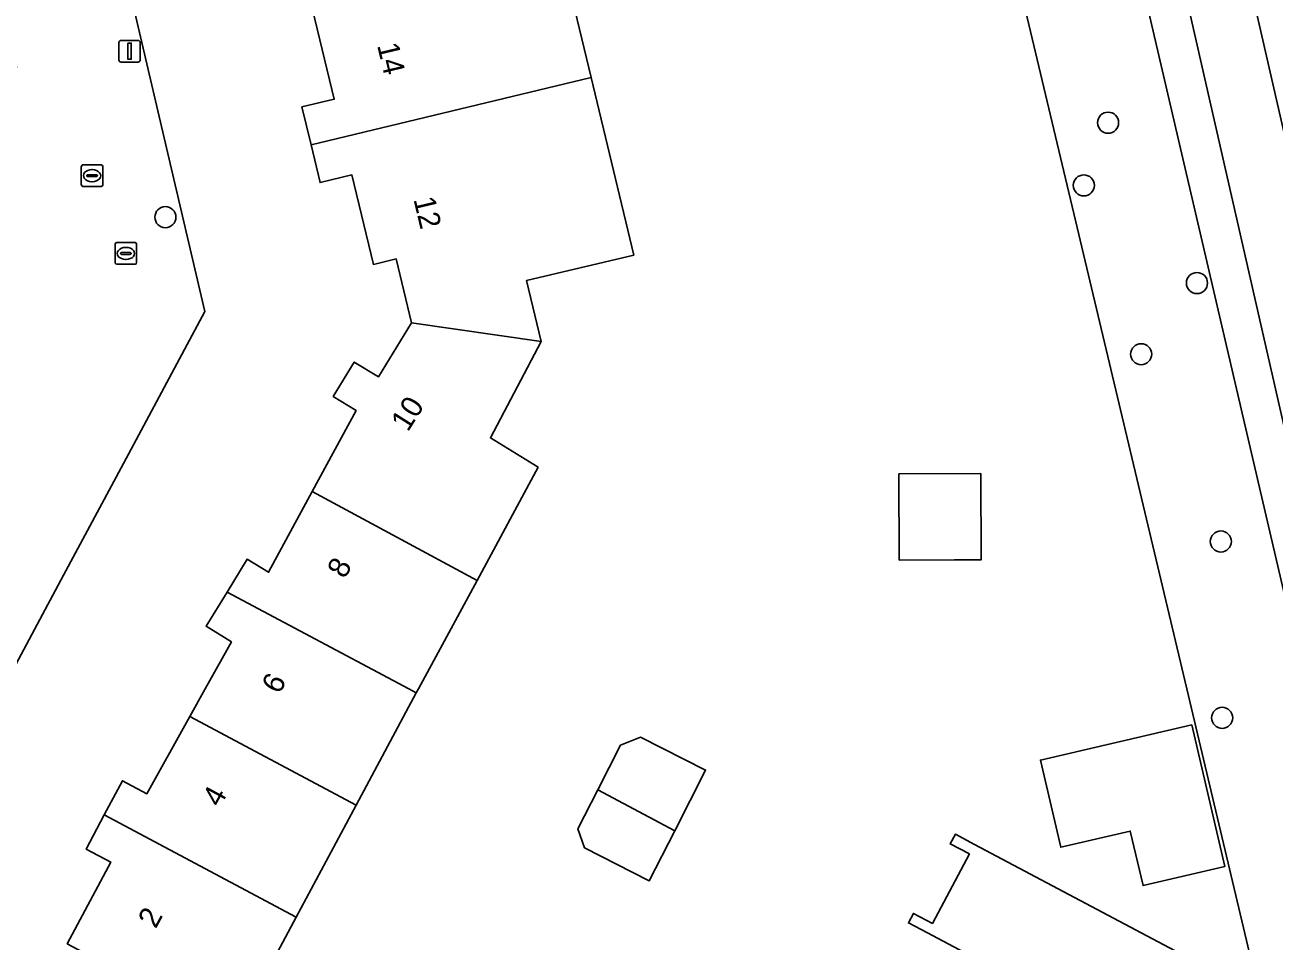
# Model space of a CAD drawing. Extents: x 158455 to 159797, y 387218 to 388672.
# Drawn here: x 159511.7 to 159569.7, y 388488.3 to 388530.8 of the extents above; entities that cross this region are included whole.
import ezdxf

# ---------------------------------------------------------------- set-up
doc = ezdxf.new("R2010")
doc.units = 0
for name, color, linetype in [('IMGEO_Berm_groen', 7, 'Continuous'), ('IMGEO_Boom', 7, 'Continuous'), ('IMGEO_Erf', 7, 'Continuous'), ('IMGEO_Fietspad_gesloten', 7, 'Continuous'), ('IMGEO_Groenvoorziening', 7, 'Continuous'), ('IMGEO_Kolk', 7, 'Continuous'), ('IMGEO_Lichtmast', 7, 'Continuous'), ('IMGEO_Pand', 7, 'Continuous'), ('IMGEO_Pand_nummerreeks', 7, 'Continuous'), ('IMGEO_Rioolput', 7, 'Continuous'), ('IMGEO_Woonerf_open', 7, 'Continuous')]:
    doc.layers.add(name, color=color, linetype=linetype)

msp = doc.modelspace()

# ---------------------------------------------------------------- linework, layer by layer
at = {"layer": 'IMGEO_Berm_groen'}
msp.add_lwpolyline([(159563.842, 388539.72), (159553.487, 388585.086), (159546.89, 388612.423), (159538.062, 388647.429), (159535.246, 388646.899), (159534.584, 388649.536), (159537.239, 388650.224), (159536.951, 388651.229), (159531.946, 388651.632), (159531.23, 388642.74), (159538.684, 388639.396), (159571.193, 388499.78), (159580.592, 388458.02), (159588.475, 388424.238), (159589.805, 388424.537), (159589.184, 388427.319), (159580.907, 388464.162), (159572.396, 388502.18)], close=True, dxfattribs=at)
msp.add_lwpolyline([(159540.353, 388651.012), (159540.613, 388649.965), (159543.561, 388650.659), (159545.401, 388643.434), (159542.421, 388642.689), (159552.559, 388601.898), (159557.037, 388583.035), (159566.795, 388540.309), (159575.397, 388502.7), (159583.872, 388464.675), (159592.151, 388427.82), (159600.671, 388389.772), (159609.203, 388351.755), (159623.05, 388290.6), (159623.775, 388287.49), (159625.27, 388281.24), (159627.393, 388273.129), (159629.279, 388267.172), (159629.492, 388266.323)], dxfattribs=at)
at = {"layer": 'IMGEO_Boom'}
for centre in [(159561.95, 388526.272), (159560.822, 388523.363), (159518.225, 388521.888), (159566.071, 388518.831), (159563.482, 388515.53), (159567.18, 388506.839), (159567.24, 388498.658)]:
    msp.add_circle(centre, 0.489, dxfattribs=at)
at = {"layer": 'IMGEO_Erf'}
for points in [[(159569.503, 388483.569), (159565.597, 388500), (159560.354, 388522.052), (159552.861, 388553.585), (159532.425, 388548.729), (159532.802, 388547.159), (159533.916, 388547.427), (159535.633, 388540.274), (159535.136, 388540.155), (159536.546, 388534.283), (159537.966, 388528.37), (159539.944, 388520.13), (159534.978, 388518.943), (159535.655, 388516.122), (159533.299, 388511.644), (159535.514, 388510.287), (159532.679, 388505.035), (159529.961, 388500), (159529.86, 388499.812), (159527.078, 388494.61), (159524.295, 388489.407), (159521.427, 388484.045)], [(159515.238, 388538.074), (159520.049, 388517.516), (159516.278, 388510.461), (159513.506, 388505.276), (159510.685, 388500)], [(159513.672, 388488.174), (159515.688, 388491.962), (159514.544, 388492.571), (159515.388, 388494.155), (159516.233, 388495.742), (159517.371, 388495.136), (159519.363, 388498.722), (159520.073, 388500), (159521.286, 388502.183), (159520.109, 388502.905), (159521.082, 388504.492), (159522.017, 388506.018), (159523.01, 388505.409), (159525.039, 388509.166), (159527.068, 388512.922), (159526.01, 388513.57), (159526.986, 388515.163), (159528.106, 388514.476), (159529.643, 388516.984), (159528.931, 388519.948), (159527.873, 388519.694), (159526.876, 388523.847), (159525.4, 388523.492), (159524.978, 388525.248), (159524.557, 388527.003), (159526.053, 388527.362), (159525.054, 388531.524)]]:
    msp.add_lwpolyline(points, dxfattribs=at)
for points in [[(159556.043, 388509.99), (159556.062, 388505.992), (159554.822, 388505.986), (159552.262, 388505.975), (159552.244, 388509.972)], [(159558.812, 388496.699), (159565.829, 388498.332), (159567.361, 388491.754), (159563.569, 388490.871), (159562.979, 388493.406), (159559.754, 388492.655)], [(159538.281, 388495.323), (159539.337, 388497.397), (159540.268, 388497.762), (159543.276, 388496.231), (159541.846, 388493.422), (159540.664, 388491.1), (159537.656, 388492.632), (159537.36, 388493.512)], [(159555.514, 388492.343), (159554.63, 388492.811), (159554.864, 388493.253), (159555.748, 388492.785), (159565.82, 388487.446), (159563.642, 388483.337), (159553.57, 388488.676), (159552.686, 388489.145), (159552.921, 388489.586), (159553.804, 388489.118)]]:
    msp.add_lwpolyline(points, close=True, dxfattribs=at)
at = {"layer": 'IMGEO_Fietspad_gesloten'}
for points in [[(159633.886, 388260.246), (159633.908, 388260.603), (159633.389, 388263.756), (159630.357, 388262.993), (159629.492, 388266.323), (159629.279, 388267.172), (159627.393, 388273.129), (159625.27, 388281.24), (159623.775, 388287.49), (159623.05, 388290.6), (159609.203, 388351.755), (159600.671, 388389.772), (159592.151, 388427.82), (159583.872, 388464.675), (159575.397, 388502.7), (159566.795, 388540.309), (159557.037, 388583.035), (159552.559, 388601.898), (159542.421, 388642.689), (159540.613, 388649.965), (159540.353, 388651.012), (159539.53, 388654.351), (159543.874, 388655.358), (159542.595, 388658.557)], [(159536.69, 388652.52), (159536.951, 388651.229), (159537.239, 388650.224), (159538.062, 388647.429), (159546.89, 388612.423), (159553.487, 388585.086), (159563.842, 388539.72), (159572.396, 388502.18), (159580.907, 388464.162), (159589.184, 388427.319), (159589.805, 388424.537), (159589.968, 388423.808), (159597.639, 388389.444), (159606.254, 388351.186), (159620.082, 388290.065), (159621.116, 388285.526), (159622.272, 388280.842), (159624.224, 388273.238), (159624.796, 388271.174), (159625.874, 388267.279), (159627.284, 388261.472), (159627.344, 388261.025)]]:
    msp.add_lwpolyline(points, dxfattribs=at)
at = {"layer": 'IMGEO_Groenvoorziening'}
for points in [[(159571.193, 388499.78), (159538.684, 388639.396)], [(159543.844, 388591.532), (159552.586, 388554.742), (159552.861, 388553.585), (159560.354, 388522.052), (159565.597, 388500), (159569.503, 388483.569)]]:
    msp.add_lwpolyline(points, dxfattribs=at)
at = {"layer": 'IMGEO_Kolk'}
for p, q in [((159515.89, 388519.781), (159515.89, 388520.633)), ((159515.965, 388520.707), (159516.817, 388520.707)), ((159516.891, 388520.633), (159516.891, 388519.781)), ((159516.149, 388520.201), (159516.149, 388520.213)), ((159516.587, 388520.164), (159516.189, 388520.164)), ((159516.192, 388520.25), (159516.59, 388520.25)), ((159516.378, 388520.487), (159516.403, 388520.487)), ((159516.633, 388520.213), (159516.633, 388520.201)), ((159516.817, 388519.707), (159515.965, 388519.707)), ((159516.401, 388519.927), (159516.376, 388519.927))]:
    msp.add_line(p, q, dxfattribs=at)
for points in [[(159515.89, 388519.781), (159515.89, 388520.633)], [(159515.965, 388520.707), (159516.817, 388520.707)], [(159516.891, 388520.633), (159516.891, 388519.781)], [(159516.817, 388519.707), (159515.965, 388519.707)]]:
    msp.add_lwpolyline(points, dxfattribs=at)
for centre, radius, start, end in [((159515.967, 388520.631), 0.0765, 91.55205, 178.44795), ((159515.967, 388520.631), 0.0765, 91.55205, 178.44795), ((159516.815, 388520.631), 0.0765, 1.55205, 88.44795), ((159516.815, 388520.631), 0.0765, 1.55205, 88.44795), ((159516.189, 388520.21), 0.0403, 85.87752, 175.75265), ((159516.186, 388520.2), 0.0366, 178.93798, 274.71019), ((159516.59, 388520.207), 0.043, 264.86636, 352.45326), ((159516.594, 388520.212), 0.0386, 1.73085, 96.63898), ((159515.967, 388519.783), 0.0765, 181.55205, 268.44795), ((159515.967, 388519.783), 0.0765, 181.55205, 268.44795), ((159516.815, 388519.783), 0.0765, 271.55205, 358.44795), ((159516.815, 388519.783), 0.0765, 271.55205, 358.44795)]:
    msp.add_arc(centre, radius, start, end, dxfattribs=at)
for centre, major_axis, ratio, start_param, end_param in [((159516.377, 388520.207), (-0.387, 0.002), 0.722429, 4.712389, 7.853982), ((159516.402, 388520.207), (-0.39, 0.002), 0.717154, 1.570796, 4.712389)]:
    msp.add_ellipse(centre, major_axis=major_axis, ratio=ratio, start_param=start_param, end_param=end_param, dxfattribs=at)
at = {"layer": 'IMGEO_Lichtmast'}
for p, q in [((159516.067, 388529.188), (159516.067, 388529.988)), ((159516.067, 388529.988), (159516.067, 388529.188)), ((159516.167, 388530.088), (159516.957, 388530.088)), ((159516.957, 388530.088), (159516.167, 388530.088)), ((159517.057, 388529.988), (159517.057, 388529.188)), ((159517.057, 388529.188), (159517.057, 388529.988)), ((159516.957, 388529.088), (159516.167, 388529.088)), ((159516.167, 388529.088), (159516.957, 388529.088))]:
    msp.add_line(p, q, dxfattribs=at)
msp.add_lwpolyline([(159516.487, 388529.963), (159516.637, 388529.963), (159516.637, 388529.213), (159516.487, 388529.213), (159516.487, 388529.963)], dxfattribs=at)
for centre, start, end in [((159516.167, 388529.988), 90, 180), ((159516.167, 388529.988), 90, 180), ((159516.957, 388529.988), 0, 90), ((159516.957, 388529.988), 360, 90), ((159516.167, 388529.188), 180, 270), ((159516.167, 388529.188), 180, 270), ((159516.957, 388529.188), 270, 0), ((159516.957, 388529.188), 270, 0)]:
    msp.add_arc(centre, 0.1, start, end, dxfattribs=at)
at = {"layer": 'IMGEO_Pand'}
for points in [[(159536.546, 388534.283), (159525.054, 388531.524), (159526.053, 388527.362), (159524.557, 388527.003), (159524.978, 388525.248), (159537.966, 388528.37)], [(159529.643, 388516.984), (159535.655, 388516.122), (159534.978, 388518.943), (159539.944, 388520.13), (159537.966, 388528.37), (159524.978, 388525.248), (159525.4, 388523.492), (159526.876, 388523.847), (159527.873, 388519.694), (159528.931, 388519.948)], [(159532.679, 388505.035), (159535.514, 388510.287), (159533.299, 388511.644), (159535.655, 388516.122), (159529.643, 388516.984), (159528.106, 388514.476), (159526.986, 388515.163), (159526.01, 388513.57), (159527.068, 388512.922), (159525.039, 388509.166)], [(159554.822, 388505.986), (159556.062, 388505.992), (159556.043, 388509.99), (159552.244, 388509.972), (159552.262, 388505.975)], [(159529.86, 388499.812), (159529.961, 388500), (159532.679, 388505.035), (159525.039, 388509.166), (159523.01, 388505.409), (159522.017, 388506.018), (159521.082, 388504.492), (159529.508, 388500)], [(159529.86, 388499.812), (159529.508, 388500), (159521.082, 388504.492), (159520.109, 388502.905), (159521.286, 388502.183), (159520.073, 388500), (159519.363, 388498.722), (159527.078, 388494.61)], [(159519.363, 388498.722), (159517.371, 388495.136), (159516.233, 388495.742), (159515.388, 388494.155), (159524.295, 388489.407), (159527.078, 388494.61)], [(159559.754, 388492.655), (159562.979, 388493.406), (159563.569, 388490.871), (159567.361, 388491.754), (159565.829, 388498.332), (159558.812, 388496.699)], [(159543.276, 388496.231), (159540.268, 388497.762), (159539.337, 388497.397), (159538.281, 388495.323), (159541.846, 388493.422)], [(159541.846, 388493.422), (159538.281, 388495.323), (159537.36, 388493.512), (159537.656, 388492.632), (159540.664, 388491.1)], [(159524.295, 388489.407), (159515.388, 388494.155), (159514.544, 388492.571), (159515.688, 388491.962), (159513.672, 388488.174), (159518.086, 388485.824), (159521.427, 388484.045)], [(159555.514, 388492.343), (159553.804, 388489.118), (159552.921, 388489.586), (159552.686, 388489.145), (159553.57, 388488.676), (159563.642, 388483.337), (159565.82, 388487.446), (159555.748, 388492.785), (159554.864, 388493.253), (159554.63, 388492.811)]]:
    msp.add_lwpolyline(points, close=True, dxfattribs=at)
at = {"layer": 'IMGEO_Rioolput'}
for p, q in [((159514.325, 388523.388), (159514.325, 388524.24)), ((159514.4, 388524.314), (159515.252, 388524.314)), ((159515.326, 388524.24), (159515.326, 388523.388)), ((159514.584, 388523.808), (159514.584, 388523.82)), ((159515.022, 388523.771), (159514.624, 388523.771)), ((159514.627, 388523.857), (159515.025, 388523.857)), ((159514.836, 388523.534), (159514.811, 388523.534)), ((159514.813, 388524.094), (159514.838, 388524.094)), ((159515.068, 388523.82), (159515.068, 388523.808)), ((159515.252, 388523.314), (159514.4, 388523.314))]:
    msp.add_line(p, q, dxfattribs=at)
for points in [[(159514.325, 388523.388), (159514.325, 388524.24)], [(159514.4, 388524.314), (159515.252, 388524.314)], [(159515.326, 388524.24), (159515.326, 388523.388)], [(159515.252, 388523.314), (159514.4, 388523.314)]]:
    msp.add_lwpolyline(points, dxfattribs=at)
for centre, radius, start, end in [((159514.402, 388524.238), 0.0765, 91.55205, 178.44795), ((159514.402, 388524.238), 0.0765, 91.55205, 178.44795), ((159515.25, 388524.238), 0.0765, 1.55205, 88.44795), ((159515.25, 388524.238), 0.0765, 1.55205, 88.44795), ((159514.624, 388523.817), 0.0403, 85.87752, 175.75265), ((159514.621, 388523.807), 0.0366, 178.93798, 274.71019), ((159515.025, 388523.814), 0.043, 264.86636, 352.45326), ((159515.029, 388523.819), 0.0386, 1.73085, 96.63898), ((159514.402, 388523.39), 0.0765, 181.55205, 268.44795), ((159514.402, 388523.39), 0.0765, 181.55205, 268.44795), ((159515.25, 388523.39), 0.0765, 271.55205, 358.44795), ((159515.25, 388523.39), 0.0765, 271.55205, 358.44795)]:
    msp.add_arc(centre, radius, start, end, dxfattribs=at)
for centre, major_axis, ratio, start_param, end_param in [((159514.812, 388523.814), (-0.387, 0.002), 0.722429, 4.712389, 7.853982), ((159514.837, 388523.814), (-0.39, 0.002), 0.717154, 1.570796, 4.712389)]:
    msp.add_ellipse(centre, major_axis=major_axis, ratio=ratio, start_param=start_param, end_param=end_param, dxfattribs=at)
at = {"layer": 'IMGEO_Woonerf_open'}
for points in [[(159520.049, 388517.516), (159515.238, 388538.074), (159509.418, 388536.712), (159510.306, 388533.05), (159511.321, 388528.864), (159510.355, 388526.041), (159500, 388523.433), (159498.462, 388523.056), (159492.687, 388521.653), (159486.741, 388520.249), (159480.964, 388518.863), (159476.342, 388516.496), (159472.173, 388508.68), (159471.907, 388508.186), (159470.744, 388506.021), (159469.249, 388503.238), (159467.472, 388500), (159466.476, 388498.121), (159463.698, 388492.882), (159462.503, 388490.609), (159461.918, 388489.504), (159460.047, 388485.968)], [(159509.04, 388510.09), (159507.645, 388507.442), (159505.952, 388504.229), (159503.913, 388500.36), (159503.724, 388500), (159500.25, 388493.407), (159503.202, 388491.871), (159502.213, 388489.999), (159504.649, 388488.71), (159505.296, 388489.919), (159510.685, 388500), (159513.506, 388505.276), (159516.278, 388510.461), (159520.049, 388517.516)]]:
    msp.add_lwpolyline(points, dxfattribs=at)

# ---------------------------------------------------------------- texts
at = {"layer": 'IMGEO_Pand_nummerreeks'}
for s, rotation, p in [('14', 283.40328, (159528.04, 388529.866)), ('12', 283.40328, (159529.726, 388522.721)), ('10', 57.6284, (159529.469, 388511.891)), ('8', 61.55053, (159526.551, 388505.073)), ('6', 61.47558, (159523.511, 388499.716)), ('4', 61.47558, (159520.759, 388494.47)), ('2', 61.47558, (159517.777, 388488.839))]:
    msp.add_text(s, height=1, rotation=rotation, dxfattribs=at).set_placement(p)

doc.saveas('drawing.dxf')
